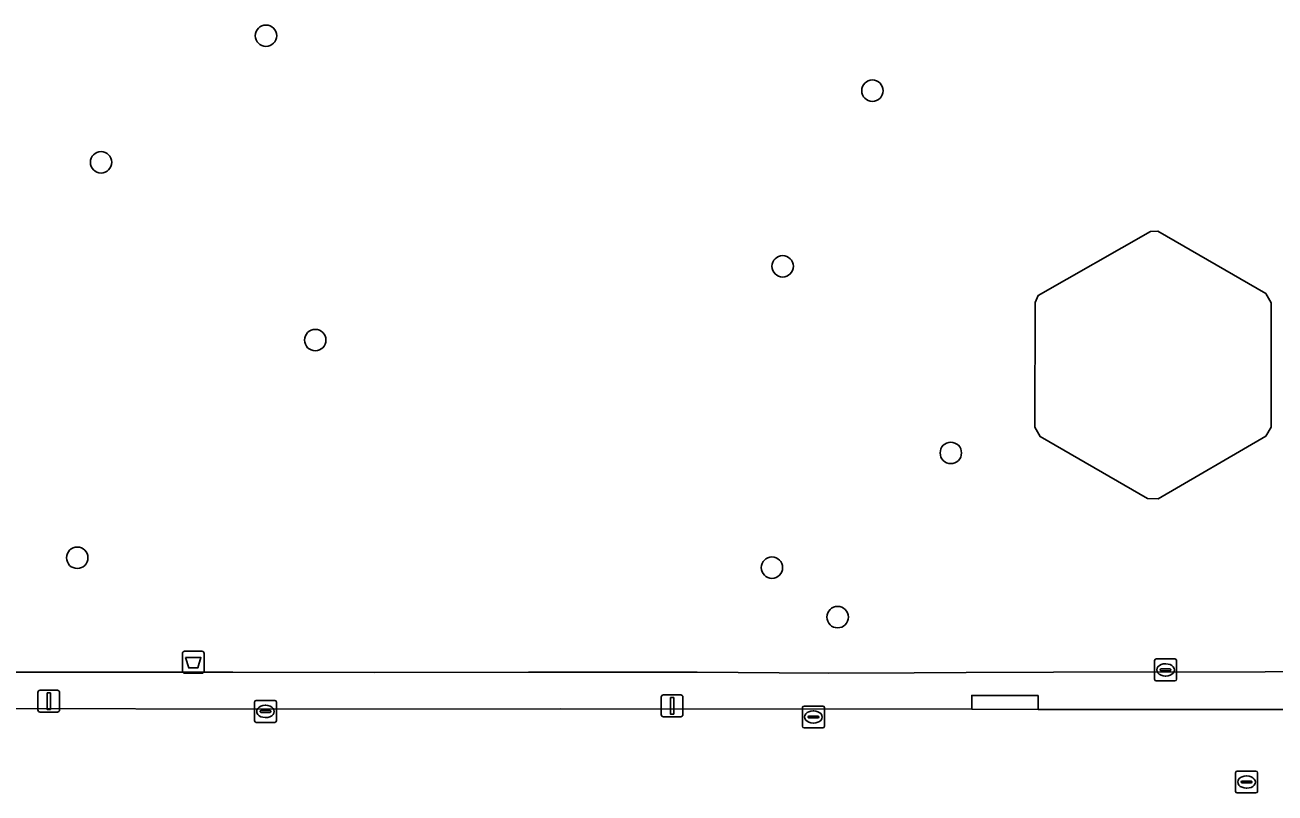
# Model space of a CAD drawing. Extents: x 161477 to 163040, y 383680 to 384871.
# Drawn here: x 162379.3 to 162436.4, y 384559.5 to 384594.5 of the extents above; entities that cross this region are included whole.
import ezdxf

# ---------------------------------------------------------------- set-up
doc = ezdxf.new("R2010")
doc.units = 0
for name, color, linetype in [('IMGEO_Afvalbak', 7, 'Continuous'), ('IMGEO_Boom', 7, 'Continuous'), ('IMGEO_Brandkraan', 7, 'Continuous'), ('IMGEO_Groenvoorziening', 7, 'Continuous'), ('IMGEO_Kolk', 7, 'Continuous'), ('IMGEO_Lichtmast', 7, 'Continuous'), ('IMGEO_Pand', 7, 'Continuous'), ('IMGEO_Rijbaan_lokaal_open', 7, 'Continuous'), ('IMGEO_Rioolput', 7, 'Continuous'), ('IMGEO_Voetpad_open', 7, 'Continuous')]:
    doc.layers.add(name, color=color, linetype=linetype)

msp = doc.modelspace()

# ---------------------------------------------------------------- linework, layer by layer
at = {"layer": 'IMGEO_Afvalbak'}
for p, q in [((162386.505, 384565.04), (162386.505, 384565.84)), ((162386.505, 384565.84), (162386.505, 384565.04)), ((162386.605, 384565.94), (162387.395, 384565.94)), ((162387.395, 384565.94), (162386.605, 384565.94)), ((162387.495, 384565.84), (162387.495, 384565.04)), ((162387.495, 384565.04), (162387.495, 384565.84)), ((162387.395, 384564.94), (162386.605, 384564.94)), ((162386.605, 384564.94), (162387.395, 384564.94))]:
    msp.add_line(p, q, dxfattribs=at)
msp.add_lwpolyline([(162386.648, 384565.654), (162387.352, 384565.654), (162387.203, 384565.184), (162386.797, 384565.184), (162386.648, 384565.654)], dxfattribs=at)
for centre, start, end in [((162386.605, 384565.84), 90, 180), ((162386.605, 384565.84), 90, 180), ((162387.395, 384565.84), 0, 90), ((162387.395, 384565.84), 360, 90), ((162386.605, 384565.04), 180, 270), ((162386.605, 384565.04), 180, 270), ((162387.395, 384565.04), 270, 0), ((162387.395, 384565.04), 270, 0)]:
    msp.add_arc(centre, 0.1, start, end, dxfattribs=at)
at = {"layer": 'IMGEO_Boom'}
for centre in [(162390.32, 384594.05), (162418.02, 384591.54), (162382.79, 384588.27), (162413.92, 384583.52), (162392.57, 384580.15), (162421.6, 384575), (162381.7, 384570.21), (162413.43, 384569.76), (162416.43, 384567.5)]:
    msp.add_circle(centre, 0.489, dxfattribs=at)
at = {"layer": 'IMGEO_Brandkraan'}
for p, q in [((162430.984, 384565.59), (162431.836, 384565.59)), ((162430.909, 384564.664), (162430.909, 384565.516)), ((162431.168, 384565.084), (162431.168, 384565.096)), ((162431.606, 384565.047), (162431.208, 384565.047)), ((162431.211, 384565.133), (162431.609, 384565.133)), ((162431.397, 384565.37), (162431.422, 384565.37)), ((162431.652, 384565.096), (162431.652, 384565.084)), ((162431.91, 384565.516), (162431.91, 384564.664)), ((162431.836, 384564.59), (162430.984, 384564.59)), ((162431.42, 384564.81), (162431.395, 384564.81))]:
    msp.add_line(p, q, dxfattribs=at)
for points in [[(162430.984, 384565.59), (162431.836, 384565.59)], [(162430.909, 384564.664), (162430.909, 384565.516)], [(162431.91, 384565.516), (162431.91, 384564.664)], [(162431.836, 384564.59), (162430.984, 384564.59)]]:
    msp.add_lwpolyline(points, dxfattribs=at)
for centre, radius, start, end in [((162430.986, 384565.514), 0.0765, 91.552, 178.448), ((162430.986, 384565.514), 0.0765, 91.552, 178.448), ((162431.834, 384565.514), 0.0765, 1.552, 88.448), ((162431.834, 384565.514), 0.0765, 1.552, 88.448), ((162431.208, 384565.093), 0.0403, 85.8775, 175.7526), ((162431.205, 384565.083), 0.0366, 178.938, 274.7102), ((162431.609, 384565.09), 0.043, 264.8664, 352.4533), ((162431.613, 384565.095), 0.0386, 1.7309, 96.639), ((162430.986, 384564.666), 0.0765, 181.552, 268.448), ((162430.986, 384564.666), 0.0765, 181.552, 268.448), ((162431.834, 384564.666), 0.0765, 271.552, 358.448), ((162431.834, 384564.666), 0.0765, 271.552, 358.448)]:
    msp.add_arc(centre, radius, start, end, dxfattribs=at)
for centre, major_axis, ratio, start_param, end_param in [((162431.396, 384565.09), (-0.387, 0.002), 0.722429, 4.712389, 7.853982), ((162431.421, 384565.09), (-0.39, 0.002), 0.717154, 1.570796, 4.712389)]:
    msp.add_ellipse(centre, major_axis=major_axis, ratio=ratio, start_param=start_param, end_param=end_param, dxfattribs=at)
at = {"layer": 'IMGEO_Groenvoorziening'}
msp.add_lwpolyline([(162435.981, 384582.275), (162436.233, 384581.856), (162436.236, 384576.181), (162435.987, 384575.76), (162431.076, 384572.908), (162430.586, 384572.919), (162425.673, 384575.743), (162425.436, 384576.172), (162425.452, 384581.872), (162425.59, 384582.19), (162430.723, 384585.113), (162431.06, 384585.119)], close=True, dxfattribs=at)
msp.add_lwpolyline([(162314.339, 384565.101), (162323.467, 384565.049), (162325.655, 384565.081), (162329.59, 384565.058), (162335.842, 384565.021), (162337.606, 384565.057), (162340.462, 384565.078), (162360.459, 384565.018), (162374.783, 384565.001), (162377.075, 384564.991), (162385.814, 384564.983), (162388.804, 384564.98), (162395.274, 384564.973), (162402.304, 384564.981), (162403.388, 384564.982), (162403.586, 384564.982), (162410.011, 384564.983), (162413.764, 384564.959), (162416.02, 384564.946), (162419.923, 384564.953), (162422.303, 384564.969), (162426.292, 384564.982), (162445.627, 384565.019)], dxfattribs=at)
at = {"layer": 'IMGEO_Kolk'}
for p, q in [((162389.797, 384562.768), (162389.797, 384563.62)), ((162389.872, 384563.694), (162390.724, 384563.694)), ((162390.099, 384563.237), (162390.497, 384563.237)), ((162390.285, 384563.474), (162390.31, 384563.474)), ((162390.798, 384563.62), (162390.798, 384562.768)), ((162414.823, 384562.514), (162414.823, 384563.366)), ((162414.898, 384563.44), (162415.75, 384563.44)), ((162415.824, 384563.366), (162415.824, 384562.514)), ((162390.724, 384562.694), (162389.872, 384562.694)), ((162390.056, 384563.188), (162390.056, 384563.2)), ((162390.494, 384563.151), (162390.096, 384563.151)), ((162390.308, 384562.914), (162390.283, 384562.914)), ((162390.54, 384563.2), (162390.54, 384563.188)), ((162415.082, 384562.934), (162415.082, 384562.946)), ((162415.52, 384562.897), (162415.122, 384562.897)), ((162415.125, 384562.983), (162415.523, 384562.983)), ((162415.311, 384563.22), (162415.336, 384563.22)), ((162415.566, 384562.946), (162415.566, 384562.934)), ((162415.75, 384562.44), (162414.898, 384562.44)), ((162415.334, 384562.66), (162415.309, 384562.66))]:
    msp.add_line(p, q, dxfattribs=at)
for points in [[(162389.797, 384562.768), (162389.797, 384563.62)], [(162389.872, 384563.694), (162390.724, 384563.694)], [(162390.798, 384563.62), (162390.798, 384562.768)], [(162414.823, 384562.514), (162414.823, 384563.366)], [(162414.898, 384563.44), (162415.75, 384563.44)], [(162415.824, 384563.366), (162415.824, 384562.514)], [(162390.724, 384562.694), (162389.872, 384562.694)], [(162415.75, 384562.44), (162414.898, 384562.44)]]:
    msp.add_lwpolyline(points, dxfattribs=at)
for centre, radius, start, end in [((162389.874, 384563.618), 0.0765, 91.552, 178.448), ((162389.874, 384563.618), 0.0765, 91.552, 178.448), ((162390.096, 384563.197), 0.0403, 85.8775, 175.7526), ((162390.501, 384563.199), 0.0386, 1.7309, 96.639), ((162390.722, 384563.618), 0.0765, 1.552, 88.448), ((162390.722, 384563.618), 0.0765, 1.552, 88.448), ((162414.9, 384563.364), 0.0765, 91.552, 178.448), ((162414.9, 384563.364), 0.0765, 91.552, 178.448), ((162415.748, 384563.364), 0.0765, 1.552, 88.448), ((162415.748, 384563.364), 0.0765, 1.552, 88.448), ((162389.874, 384562.77), 0.0765, 181.552, 268.448), ((162389.874, 384562.77), 0.0765, 181.552, 268.448), ((162390.093, 384563.187), 0.0366, 178.938, 274.7102), ((162390.497, 384563.194), 0.043, 264.8664, 352.4533), ((162390.722, 384562.77), 0.0765, 271.552, 358.448), ((162390.722, 384562.77), 0.0765, 271.552, 358.448), ((162415.122, 384562.943), 0.0403, 85.8775, 175.7526), ((162415.119, 384562.933), 0.0366, 178.938, 274.7102), ((162415.523, 384562.94), 0.043, 264.8664, 352.4533), ((162415.527, 384562.945), 0.0386, 1.7309, 96.639), ((162414.9, 384562.516), 0.0765, 181.552, 268.448), ((162414.9, 384562.516), 0.0765, 181.552, 268.448), ((162415.748, 384562.516), 0.0765, 271.552, 358.448), ((162415.748, 384562.516), 0.0765, 271.552, 358.448)]:
    msp.add_arc(centre, radius, start, end, dxfattribs=at)
for centre, major_axis, ratio, start_param, end_param in [((162390.284, 384563.194), (-0.387, 0.002), 0.722429, 4.712389, 7.853982), ((162390.309, 384563.194), (-0.39, 0.002), 0.717154, 1.570796, 4.712389), ((162415.31, 384562.94), (-0.387, 0.002), 0.722429, 4.712389, 7.853982), ((162415.335, 384562.94), (-0.39, 0.002), 0.717154, 1.570796, 4.712389)]:
    msp.add_ellipse(centre, major_axis=major_axis, ratio=ratio, start_param=start_param, end_param=end_param, dxfattribs=at)
at = {"layer": 'IMGEO_Lichtmast'}
for p, q in [((162379.903, 384563.262), (162379.903, 384564.062)), ((162379.903, 384564.062), (162379.903, 384563.262)), ((162380.003, 384564.162), (162380.793, 384564.162)), ((162380.793, 384564.162), (162380.003, 384564.162)), ((162380.893, 384564.062), (162380.893, 384563.262)), ((162380.893, 384563.262), (162380.893, 384564.062)), ((162408.375, 384563.05), (162408.375, 384563.85)), ((162408.375, 384563.85), (162408.375, 384563.05)), ((162408.475, 384563.95), (162409.265, 384563.95)), ((162409.265, 384563.95), (162408.475, 384563.95)), ((162409.365, 384563.85), (162409.365, 384563.05)), ((162409.365, 384563.05), (162409.365, 384563.85)), ((162380.793, 384563.162), (162380.003, 384563.162)), ((162380.003, 384563.162), (162380.793, 384563.162)), ((162409.265, 384562.95), (162408.475, 384562.95)), ((162408.475, 384562.95), (162409.265, 384562.95))]:
    msp.add_line(p, q, dxfattribs=at)
for points in [[(162380.323, 384564.037), (162380.473, 384564.037), (162380.473, 384563.287), (162380.323, 384563.287), (162380.323, 384564.037)], [(162408.795, 384563.825), (162408.945, 384563.825), (162408.945, 384563.075), (162408.795, 384563.075), (162408.795, 384563.825)]]:
    msp.add_lwpolyline(points, dxfattribs=at)
for centre, start, end in [((162380.003, 384564.062), 90, 180), ((162380.003, 384564.062), 90, 180), ((162380.793, 384564.062), 0, 90), ((162380.793, 384564.062), 360, 90), ((162408.475, 384563.85), 90, 180), ((162408.475, 384563.85), 90, 180), ((162409.265, 384563.85), 0, 90), ((162409.265, 384563.85), 360, 90), ((162380.003, 384563.262), 180, 270), ((162380.003, 384563.262), 180, 270), ((162380.793, 384563.262), 270, 0), ((162380.793, 384563.262), 270, 0), ((162408.475, 384563.05), 180, 270), ((162408.475, 384563.05), 180, 270), ((162409.265, 384563.05), 270, 0), ((162409.265, 384563.05), 270, 0)]:
    msp.add_arc(centre, 0.1, start, end, dxfattribs=at)
at = {"layer": 'IMGEO_Pand'}
msp.add_lwpolyline([(162436.233, 384581.856), (162435.981, 384582.275), (162431.06, 384585.119), (162430.723, 384585.113), (162425.59, 384582.19), (162425.452, 384581.872), (162425.436, 384576.172), (162425.673, 384575.743), (162430.586, 384572.919), (162431.076, 384572.908), (162435.987, 384575.76), (162436.236, 384576.181)], close=True, dxfattribs=at)
at = {"layer": 'IMGEO_Rijbaan_lokaal_open'}
msp.add_lwpolyline([(162519.294, 384563.381), (162510.845, 384563.371), (162507.577, 384563.354), (162507.541, 384563.354), (162499.976, 384563.398), (162493.155, 384563.371), (162482.657, 384563.363), (162478.57, 384563.368), (162476.46, 384563.37), (162474.235, 384563.351), (162472.119, 384563.354), (162456.714, 384563.326), (162440.262, 384563.282), (162425.583, 384563.289), (162422.555, 384563.293), (162403.79, 384563.316), (162390.282, 384563.302), (162378.46, 384563.331), (162337.827, 384563.382), (162335.416, 384563.375), (162328.737, 384563.403), (162324.077, 384563.395), (162280.802, 384563.418)], dxfattribs=at)
at = {"layer": 'IMGEO_Rioolput'}
for p, q in [((162434.609, 384559.544), (162434.609, 384560.396)), ((162434.684, 384560.47), (162435.536, 384560.47)), ((162435.61, 384560.396), (162435.61, 384559.544)), ((162434.868, 384559.964), (162434.868, 384559.976)), ((162435.306, 384559.927), (162434.908, 384559.927)), ((162434.911, 384560.013), (162435.309, 384560.013)), ((162435.097, 384560.25), (162435.122, 384560.25)), ((162435.352, 384559.976), (162435.352, 384559.964)), ((162435.536, 384559.47), (162434.684, 384559.47)), ((162435.12, 384559.69), (162435.095, 384559.69))]:
    msp.add_line(p, q, dxfattribs=at)
for points in [[(162434.609, 384559.544), (162434.609, 384560.396)], [(162434.684, 384560.47), (162435.536, 384560.47)], [(162435.61, 384560.396), (162435.61, 384559.544)], [(162435.536, 384559.47), (162434.684, 384559.47)]]:
    msp.add_lwpolyline(points, dxfattribs=at)
for centre, radius, start, end in [((162434.686, 384560.394), 0.0765, 91.552, 178.448), ((162434.686, 384560.394), 0.0765, 91.552, 178.448), ((162435.534, 384560.394), 0.0765, 1.552, 88.448), ((162435.534, 384560.394), 0.0765, 1.552, 88.448), ((162434.908, 384559.973), 0.0403, 85.8775, 175.7526), ((162434.905, 384559.963), 0.0366, 178.938, 274.7102), ((162435.309, 384559.97), 0.043, 264.8664, 352.4533), ((162435.313, 384559.975), 0.0386, 1.7309, 96.639), ((162434.686, 384559.546), 0.0765, 181.552, 268.448), ((162434.686, 384559.546), 0.0765, 181.552, 268.448), ((162435.534, 384559.546), 0.0765, 271.552, 358.448), ((162435.534, 384559.546), 0.0765, 271.552, 358.448)]:
    msp.add_arc(centre, radius, start, end, dxfattribs=at)
for centre, major_axis, ratio, start_param, end_param in [((162435.096, 384559.97), (-0.387, 0.002), 0.722429, 4.712389, 7.853982), ((162435.121, 384559.97), (-0.39, 0.002), 0.717154, 1.570796, 4.712389)]:
    msp.add_ellipse(centre, major_axis=major_axis, ratio=ratio, start_param=start_param, end_param=end_param, dxfattribs=at)
at = {"layer": 'IMGEO_Voetpad_open'}
for points in [[(162201.939, 384563.398), (162202.344, 384563.388), (162244.223, 384563.417), (162256.404, 384563.403), (162280.802, 384563.418), (162324.077, 384563.395), (162328.737, 384563.403), (162335.416, 384563.375), (162337.827, 384563.382), (162378.46, 384563.331), (162390.282, 384563.302), (162403.79, 384563.316), (162422.555, 384563.293), (162422.558, 384563.927), (162425.586, 384563.918), (162425.583, 384563.289), (162440.262, 384563.282), (162456.714, 384563.326), (162472.119, 384563.354), (162472.107, 384563.949), (162472.229, 384563.95), (162472.232, 384566.317)], [(162445.627, 384565.019), (162426.292, 384564.982), (162422.303, 384564.969), (162419.923, 384564.953), (162416.02, 384564.946), (162413.764, 384564.959), (162410.011, 384564.983), (162403.586, 384564.982), (162403.388, 384564.982), (162402.304, 384564.981), (162395.274, 384564.973), (162388.804, 384564.98), (162385.814, 384564.983), (162377.075, 384564.991), (162374.783, 384565.001), (162360.459, 384565.018), (162340.462, 384565.078), (162337.606, 384565.057), (162335.842, 384565.021), (162329.59, 384565.058), (162325.655, 384565.081), (162323.467, 384565.049), (162314.339, 384565.101)]]:
    msp.add_lwpolyline(points, dxfattribs=at)
msp.add_lwpolyline([(162422.555, 384563.293), (162425.583, 384563.289), (162425.586, 384563.918), (162422.558, 384563.927)], close=True, dxfattribs=at)

doc.saveas('drawing.dxf')
